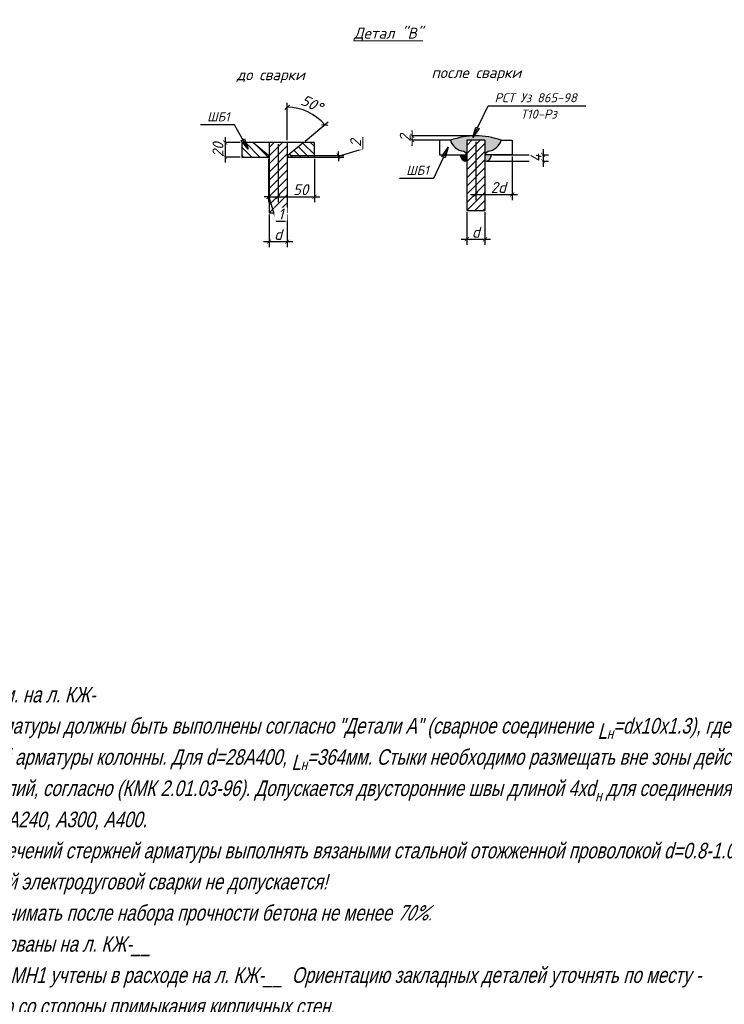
# Model space of a CAD drawing. Header units: millimetres. Extents: x -33345 to 4712671, y -3392 to 121473.
# Tile 395 of 656: x 2223135 to 2236718, y 64069 to 83054. Entities that reach past the tile are written whole.
import ezdxf

# ---------------------------------------------------------------- set-up
doc = ezdxf.new("R2010")
doc.units = ezdxf.units.MM
for name, color, linetype, lineweight in [('ACO-текст', 7, 'Continuous', 20), ('w-hatch', 7, 'Continuous', 0), ('w-line', 7, 'Continuous', 0), ('АСО-Текст', 7, 'Continuous', 20), ('КЖ Текст', 250, 'Continuous', 15)]:
    doc.layers.add(name, color=color, linetype=linetype, lineweight=lineweight)
doc.layers.add('СПДС_РАЗМЕРЫ', color=7, linetype='Continuous')
doc.styles.add('GOST 2.304', font='isocpeui.ttf')
doc.styles.add('GOST_R', font='isocpeur.TTF', dxfattribs={"oblique": 15})
doc.styles.add('ISOCPEUR', font='isocpeui.ttf', dxfattribs={"height": 300})
doc.styles.add('RUSS', font='RUSS.shx', dxfattribs={"width": 0.8, "oblique": 15, "height": 250})
doc.dimstyles.new('SPDS$0', dxfattribs={"dimscale": 100, "dimtxt": 2.5, "dimasz": 1.5, "dimexe": 2, "dimexo": 0.625, "dimtad": 1, "dimdec": 0, "dimtxsty": 'GOST 2.304', "dimblk": '*U113', "dimcen": 0, "dimdle": 2, "dimclre": 256, "dimaunit": 1, "dimazin": 0, "dimtfac": 1, "dimtdec": 0, "dimtmove": 1, "dimatfit": 3, "dimfxl": 0.18, "dimtfill": 1, "dimtolj": 1, "dimtzin": 0, "dimlwe": -1, "dimarcsym": 0})
doc.dimstyles.new('Р-50', dxfattribs={"dimscale": 100, "dimtxt": 2.5, "dimasz": 1.25, "dimexe": 1.25, "dimexo": 0.625, "dimgap": 1, "dimtad": 1, "dimdec": 0, "dimlfac": 0.5, "dimtxsty": 'GOST_R', "dimblk": 'OBLIQUE', "dimcen": 1.25, "dimdle": 1.25, "dimadec": 0, "dimazin": 0, "dimtfac": 1, "dimtdec": 0, "dimtmove": 0, "dimatfit": 3, "dimldrblk": 'OBLIQUE', "dimfxl": 1, "dimarcsym": 0})
pattern_1 = [(135, (-49209415.53, 22915513.96), (-112.2532, -112.2532), [])]

# ---------------------------------------------------------------- blocks, each defined once
blk = doc.blocks.new('asdfsad')
at = {"layer": 'АСО-Текст', "char_height": 300, "width": 4488.273, "attachment_point": 1, "style": 'RUSS'}
for insert in [(1255520.7, -410085.1), (1261977.5, -411212.6)]:
    blk.add_mtext('\\pi747.65909;Накладки Н1,Н2', dxfattribs=dict(at, insert=insert))
blk = doc.blocks.new('_ArchTick')
at = {"color": 0, "linetype": 'ByBlock', "const_width": 0.15}
blk.add_lwpolyline([(-0.5, -0.5), (0.5, 0.5)], dxfattribs=at)
blk = doc.blocks.new('*D125')
at = {"layer": 'Defpoints', "color": 0, "lineweight": -2, "transparency": 16777216}
for p in [(-49479557, 22880451), (-49479557, 22880411), (-49478165, 22880411)]:
    blk.add_point(p, dxfattribs=at)
at = {"layer": 'СПДС_РАЗМЕРЫ', "color": 0, "lineweight": -2, "transparency": 16777216}
for p, q in [((-49477495, 22880633), (-49477495, 22880957)), ((-49478165, 22880431), (-49477495, 22880633)), ((-49478165, 22880451), (-49478165, 22880564)), ((-49478165, 22880451), (-49478165, 22880411)), ((-49478165, 22880451), (-49478165, 22880411)), ((-49478165, 22880411), (-49478165, 22880299))]:
    blk.add_line(p, q, dxfattribs=at)
at = {"layer": 'СПДС_РАЗМЕРЫ', "transparency": 16777216}
for p, q in [((-49479510, 22880451), (-49478015, 22880451)), ((-49479510, 22880411), (-49478015, 22880411))]:
    blk.add_line(p, q, dxfattribs=at)
at = {"layer": 'СПДС_РАЗМЕРЫ', "color": 0, "lineweight": -2, "transparency": 16777216, "xscale": 112.5, "yscale": 112.5, "zscale": 112.5}
for p, rotation in [((-49478165, 22880451), 270), ((-49478165, 22880411), 90)]:
    blk.add_blockref('_ArchTick', p, dxfattribs=dict(at, rotation=rotation))
at = {"layer": 'СПДС_РАЗМЕРЫ', "color": 0, "lineweight": 0, "transparency": 16777216, "insert": (-49477692, 22880795), "char_height": 300, "attachment_point": 5, "rotation": 90, "style": 'ISOCPEUR', "bg_fill": 3, "box_fill_scale": 1.1, "bg_fill_color": 256, "bg_fill_true_color": 13158600, "bg_fill_transparency": 0}
blk.add_mtext('\\A1;2', dxfattribs=at)
blk = doc.blocks.new('*U113')
at = {"color": 0, "linetype": 'ByBlock', "const_width": 0.15}
blk.add_lwpolyline([(-0.5, -0.5), (0.5, 0.5)], dxfattribs=at)
blk = doc.blocks.new('*D126')
at = {"layer": 'Defpoints', "color": 0, "lineweight": -2, "transparency": 16777216}
for p in [(-49480077, 22878875), (-49479577, 22878875)]:
    blk.add_point(p, dxfattribs=at)
at = {"layer": 'СПДС_РАЗМЕРЫ', "transparency": 16777216}
for p, q in [((-49480077, 22878828), (-49480077, 22877932)), ((-49479577, 22878828), (-49479577, 22877932))]:
    blk.add_line(p, q, dxfattribs=at)
at = {"layer": 'СПДС_РАЗМЕРЫ', "color": 0, "lineweight": -2, "transparency": 16777216}
blk.add_line((-49480227, 22878082), (-49479427, 22878082), dxfattribs=at)
at = {"layer": 'СПДС_РАЗМЕРЫ', "color": 0, "lineweight": -2, "transparency": 16777216, "xscale": 112.5, "yscale": 112.5, "zscale": 112.5, "rotation": 180}
blk.add_blockref('_ArchTick', (-49480077, 22878082), dxfattribs=at)
at = {"layer": 'СПДС_РАЗМЕРЫ', "color": 0, "lineweight": -2, "transparency": 16777216, "xscale": 112.5, "yscale": 112.5, "zscale": 112.5}
blk.add_blockref('_ArchTick', (-49479577, 22878082), dxfattribs=at)
at = {"layer": 'СПДС_РАЗМЕРЫ', "color": 0, "lineweight": 0, "transparency": 16777216, "insert": (-49479827, 22878279), "char_height": 300, "attachment_point": 5, "style": 'ISOCPEUR', "bg_fill": 3, "box_fill_scale": 1.1, "bg_fill_color": 256, "bg_fill_true_color": 13158600, "bg_fill_transparency": 0}
blk.add_mtext('\\A1;d', dxfattribs=at)
at = {"layer": 'Defpoints', "color": 0, "lineweight": -2, "transparency": 16777216}
blk.add_point((-49479577, 22878082), dxfattribs=at)
blk = doc.blocks.new('*D127')
at = {"layer": 'Defpoints', "color": 0, "lineweight": -2, "transparency": 16777216}
for p in [(-49479827, 22880811), (-49478827, 22880411)]:
    blk.add_point(p, dxfattribs=at)
at = {"layer": 'СПДС_РАЗМЕРЫ', "transparency": 16777216}
for p, q in [((-49479827, 22880765), (-49479827, 22879165)), ((-49478827, 22880365), (-49478827, 22879165))]:
    blk.add_line(p, q, dxfattribs=at)
at = {"layer": 'СПДС_РАЗМЕРЫ', "color": 0, "lineweight": -2, "transparency": 16777216}
blk.add_line((-49479977, 22879315), (-49478677, 22879315), dxfattribs=at)
at = {"layer": 'СПДС_РАЗМЕРЫ', "color": 0, "lineweight": -2, "transparency": 16777216, "xscale": 112.5, "yscale": 112.5, "zscale": 112.5, "rotation": 180}
blk.add_blockref('_ArchTick', (-49479827, 22879315), dxfattribs=at)
at = {"layer": 'СПДС_РАЗМЕРЫ', "color": 0, "lineweight": 0, "transparency": 16777216, "insert": (-49479207, 22879512), "char_height": 300, "attachment_point": 5, "style": 'ISOCPEUR', "bg_fill": 3, "box_fill_scale": 1.1, "bg_fill_color": 256, "bg_fill_true_color": 13158600, "bg_fill_transparency": 0}
blk.add_mtext('\\A1;50', dxfattribs=at)
at = {"layer": 'Defpoints', "color": 0, "lineweight": -2, "transparency": 16777216}
blk.add_point((-49478827, 22879315), dxfattribs=at)
at = {"layer": 'СПДС_РАЗМЕРЫ', "color": 0, "lineweight": -2, "transparency": 16777216, "xscale": 112.5, "yscale": 112.5, "zscale": 112.5}
blk.add_blockref('_ArchTick', (-49478827, 22879315), dxfattribs=at)
blk = doc.blocks.new('*D128')
at = {"layer": 'Defpoints', "color": 0, "lineweight": -2, "transparency": 16777216}
for p in [(-49480827, 22880811), (-49480827, 22880411)]:
    blk.add_point(p, dxfattribs=at)
at = {"layer": 'СПДС_РАЗМЕРЫ', "transparency": 16777216}
for p, q in [((-49480874, 22880811), (-49481437, 22880811)), ((-49480874, 22880411), (-49481437, 22880411))]:
    blk.add_line(p, q, dxfattribs=at)
at = {"layer": 'СПДС_РАЗМЕРЫ', "color": 0, "lineweight": -2, "transparency": 16777216}
blk.add_line((-49481287, 22880961), (-49481287, 22880261), dxfattribs=at)
at = {"layer": 'СПДС_РАЗМЕРЫ', "color": 0, "lineweight": 0, "transparency": 16777216, "insert": (-49481484, 22880611), "char_height": 300, "attachment_point": 5, "rotation": 90, "style": 'ISOCPEUR', "bg_fill": 3, "box_fill_scale": 1.1, "bg_fill_color": 256, "bg_fill_true_color": 13158600, "bg_fill_transparency": 0}
blk.add_mtext('\\A1;20', dxfattribs=at)
at = {"layer": 'Defpoints', "color": 0, "lineweight": -2, "transparency": 16777216}
blk.add_point((-49481287, 22880411), dxfattribs=at)
at = {"layer": 'СПДС_РАЗМЕРЫ', "color": 0, "lineweight": -2, "transparency": 16777216, "xscale": 112.5, "yscale": 112.5, "zscale": 112.5}
for p, rotation in [((-49481287, 22880811), 90), ((-49481287, 22880411), 270)]:
    blk.add_blockref('_ArchTick', p, dxfattribs=dict(at, rotation=rotation))
blk = doc.blocks.new('_Oblique')
at = {"color": 0, "linetype": 'ByBlock', "lineweight": -2}
blk.add_line((-0.5, -0.5), (0.5, 0.5), dxfattribs=at)
blk = doc.blocks.new('*D129')
at = {"layer": 'Defpoints', "color": 0, "lineweight": -2, "transparency": 16777216}
for p in [(-49478837, 22881560), (-49479577, 22880811), (-49479128, 22880811), (-49479557, 22880451), (-49479577, 22878875)]:
    blk.add_point(p, dxfattribs=at)
at = {"layer": 'СПДС_РАЗМЕРЫ', "color": 0, "lineweight": -2, "transparency": 16777216}
for p, q in [((-49479577, 22880874), (-49479577, 22881907)), ((-49479080, 22880852), (-49478449, 22881381))]:
    blk.add_line(p, q, dxfattribs=at)
blk.add_arc((-49479577, 22880435), 1347, 40, 90, dxfattribs=at)
at = {"layer": 'СПДС_РАЗМЕРЫ', "color": 0, "lineweight": -2, "transparency": 16777216, "xscale": 125, "yscale": 125, "zscale": 125}
for p, rotation in [((-49479577, 22881782), 179.9999999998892), ((-49478545, 22881301), 310.000000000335)]:
    blk.add_blockref('_Oblique', p, dxfattribs=dict(at, rotation=rotation))
at = {"layer": 'СПДС_РАЗМЕРЫ', "color": 0, "transparency": 16777216, "insert": (-49478902, 22881882), "char_height": 300, "attachment_point": 5, "rotation": 335, "style": 'ISOCPEUR'}
blk.add_mtext('50°', dxfattribs=at)
blk = doc.blocks.new('*D130')
at = {"layer": 'Defpoints', "color": 0, "lineweight": -2, "transparency": 16777216}
for p in [(-49474633, 22878938), (-49474133, 22878938)]:
    blk.add_point(p, dxfattribs=at)
at = {"layer": 'СПДС_РАЗМЕРЫ', "transparency": 16777216}
for p, q in [((-49474633, 22878891), (-49474633, 22877995)), ((-49474133, 22878891), (-49474133, 22877995))]:
    blk.add_line(p, q, dxfattribs=at)
at = {"layer": 'СПДС_РАЗМЕРЫ', "color": 0, "lineweight": -2, "transparency": 16777216}
blk.add_line((-49474783, 22878145), (-49473983, 22878145), dxfattribs=at)
at = {"layer": 'СПДС_РАЗМЕРЫ', "color": 0, "lineweight": -2, "transparency": 16777216, "xscale": 112.5, "yscale": 112.5, "zscale": 112.5, "rotation": 180}
blk.add_blockref('_ArchTick', (-49474633, 22878145), dxfattribs=at)
at = {"layer": 'СПДС_РАЗМЕРЫ', "color": 0, "lineweight": -2, "transparency": 16777216, "xscale": 112.5, "yscale": 112.5, "zscale": 112.5}
blk.add_blockref('_ArchTick', (-49474133, 22878145), dxfattribs=at)
at = {"layer": 'СПДС_РАЗМЕРЫ', "color": 0, "lineweight": 0, "transparency": 16777216, "insert": (-49474383, 22878342), "char_height": 300, "attachment_point": 5, "style": 'ISOCPEUR', "bg_fill": 3, "box_fill_scale": 1.1, "bg_fill_color": 256, "bg_fill_true_color": 13158600, "bg_fill_transparency": 0}
blk.add_mtext('\\A1;d', dxfattribs=at)
at = {"layer": 'Defpoints', "color": 0, "lineweight": -2, "transparency": 16777216}
blk.add_point((-49474133, 22878145), dxfattribs=at)
blk = doc.blocks.new('*D131')
at = {"layer": 'Defpoints', "color": 0, "lineweight": -2, "transparency": 16777216}
for p in [(-49474383, 22880874), (-49473383, 22880474)]:
    blk.add_point(p, dxfattribs=at)
at = {"layer": 'СПДС_РАЗМЕРЫ', "transparency": 16777216}
for p, q in [((-49474383, 22880828), (-49474383, 22879228)), ((-49473383, 22880428), (-49473383, 22879228))]:
    blk.add_line(p, q, dxfattribs=at)
at = {"layer": 'СПДС_РАЗМЕРЫ', "color": 0, "lineweight": -2, "transparency": 16777216}
blk.add_line((-49474533, 22879378), (-49473233, 22879378), dxfattribs=at)
at = {"layer": 'СПДС_РАЗМЕРЫ', "color": 0, "lineweight": -2, "transparency": 16777216, "xscale": 112.5, "yscale": 112.5, "zscale": 112.5, "rotation": 180}
blk.add_blockref('_ArchTick', (-49474383, 22879378), dxfattribs=at)
at = {"layer": 'СПДС_РАЗМЕРЫ', "color": 0, "lineweight": 0, "transparency": 16777216, "insert": (-49473763, 22879574), "char_height": 300, "attachment_point": 5, "style": 'ISOCPEUR', "bg_fill": 3, "box_fill_scale": 1.1, "bg_fill_color": 256, "bg_fill_true_color": 13158600, "bg_fill_transparency": 0}
blk.add_mtext('\\A1;2d', dxfattribs=at)
at = {"layer": 'Defpoints', "color": 0, "lineweight": -2, "transparency": 16777216}
blk.add_point((-49473383, 22879378), dxfattribs=at)
at = {"layer": 'СПДС_РАЗМЕРЫ', "color": 0, "lineweight": -2, "transparency": 16777216, "xscale": 112.5, "yscale": 112.5, "zscale": 112.5}
blk.add_blockref('_ArchTick', (-49473383, 22879378), dxfattribs=at)
blk = doc.blocks.new('*D132')
at = {"layer": 'Defpoints', "color": 0, "lineweight": -2, "transparency": 16777216}
for p in [(-49474383, 22880994), (-49475082, 22880874)]:
    blk.add_point(p, dxfattribs=at)
at = {"layer": 'СПДС_РАЗМЕРЫ', "transparency": 16777216}
for p, q in [((-49474430, 22880994), (-49476283, 22880994)), ((-49475129, 22880874), (-49476283, 22880874))]:
    blk.add_line(p, q, dxfattribs=at)
at = {"layer": 'СПДС_РАЗМЕРЫ', "color": 0, "lineweight": -2, "transparency": 16777216}
blk.add_line((-49476133, 22880724), (-49476133, 22881144), dxfattribs=at)
at = {"layer": 'СПДС_РАЗМЕРЫ', "color": 0, "lineweight": 0, "transparency": 16777216, "insert": (-49476329, 22880934), "char_height": 300, "attachment_point": 5, "rotation": 90, "style": 'ISOCPEUR', "bg_fill": 3, "box_fill_scale": 1.1, "bg_fill_color": 256, "bg_fill_true_color": 13158600, "bg_fill_transparency": 0}
blk.add_mtext('\\A1;2', dxfattribs=at)
at = {"layer": 'Defpoints', "color": 0, "lineweight": -2, "transparency": 16777216}
blk.add_point((-49476133, 22880994), dxfattribs=at)
at = {"layer": 'СПДС_РАЗМЕРЫ', "color": 0, "lineweight": -2, "transparency": 16777216, "xscale": 112.5, "yscale": 112.5, "zscale": 112.5}
for p, rotation in [((-49476133, 22880994), 90), ((-49476133, 22880874), 270)]:
    blk.add_blockref('_ArchTick', p, dxfattribs=dict(at, rotation=rotation))
blk = doc.blocks.new('*D133')
at = {"layer": 'Defpoints', "color": 0, "lineweight": -2, "transparency": 16777216}
for p in [(-49480097, 22880409), (-49480077, 22880409), (-49480097, 22879315)]:
    blk.add_point(p, dxfattribs=at)
at = {"layer": 'СПДС_РАЗМЕРЫ', "transparency": 16777216}
for p, q in [((-49480097, 22880363), (-49480097, 22879165)), ((-49480077, 22880363), (-49480077, 22879165))]:
    blk.add_line(p, q, dxfattribs=at)
at = {"layer": 'СПДС_РАЗМЕРЫ', "color": 0, "lineweight": -2, "transparency": 16777216}
for p, q in [((-49480097, 22879315), (-49480209, 22879315)), ((-49480077, 22879315), (-49480097, 22879315)), ((-49480077, 22879315), (-49480097, 22879315)), ((-49480087, 22879315), (-49479886, 22878644)), ((-49480077, 22879315), (-49479964, 22879315)), ((-49479886, 22878644), (-49479622, 22878644))]:
    blk.add_line(p, q, dxfattribs=at)
at = {"layer": 'СПДС_РАЗМЕРЫ', "color": 0, "lineweight": -2, "transparency": 16777216, "xscale": 112.5, "yscale": 112.5, "zscale": 112.5}
blk.add_blockref('_ArchTick', (-49480097, 22879315), dxfattribs=at)
at = {"layer": 'СПДС_РАЗМЕРЫ', "color": 0, "lineweight": -2, "transparency": 16777216, "xscale": 112.5, "yscale": 112.5, "zscale": 112.5, "rotation": 180}
blk.add_blockref('_ArchTick', (-49480077, 22879315), dxfattribs=at)
at = {"layer": 'СПДС_РАЗМЕРЫ', "color": 0, "lineweight": 0, "transparency": 16777216, "insert": (-49479754, 22878841), "char_height": 300, "attachment_point": 5, "style": 'ISOCPEUR', "bg_fill": 3, "box_fill_scale": 1.1, "bg_fill_color": 256, "bg_fill_true_color": 13158600, "bg_fill_transparency": 0}
blk.add_mtext('\\A1;1', dxfattribs=at)
blk = doc.blocks.new('*D134')
at = {"layer": 'Defpoints', "color": 0, "lineweight": -2, "transparency": 16777216}
for p in [(-49473955, 22880474), (-49474133, 22880296)]:
    blk.add_point(p, dxfattribs=at)
at = {"layer": 'СПДС_РАЗМЕРЫ', "transparency": 16777216}
for p, q in [((-49473908, 22880474), (-49472381, 22880474)), ((-49474086, 22880296), (-49472381, 22880296))]:
    blk.add_line(p, q, dxfattribs=at)
at = {"layer": 'СПДС_РАЗМЕРЫ', "color": 0, "lineweight": -2, "transparency": 16777216}
blk.add_line((-49472531, 22880624), (-49472531, 22880146), dxfattribs=at)
at = {"layer": 'СПДС_РАЗМЕРЫ', "color": 0, "lineweight": 0, "transparency": 16777216, "insert": (-49472728, 22880385), "char_height": 300, "attachment_point": 5, "rotation": 90, "style": 'ISOCPEUR', "bg_fill": 3, "box_fill_scale": 1.1, "bg_fill_color": 256, "bg_fill_true_color": 13158600, "bg_fill_transparency": 0}
blk.add_mtext('\\A1;4', dxfattribs=at)
at = {"layer": 'Defpoints', "color": 0, "lineweight": -2, "transparency": 16777216}
blk.add_point((-49472531, 22880296), dxfattribs=at)
at = {"layer": 'СПДС_РАЗМЕРЫ', "color": 0, "lineweight": -2, "transparency": 16777216, "xscale": 112.5, "yscale": 112.5, "zscale": 112.5}
for p, rotation in [((-49472531, 22880474), 90), ((-49472531, 22880296), 270)]:
    blk.add_blockref('_ArchTick', p, dxfattribs=dict(at, rotation=rotation))
blk = doc.blocks.new('34565yref')
at = {"layer": 'w-hatch'}
h = blk.add_hatch(color=250, dxfattribs=at)
h.paths.add_polyline_path([(-49475082.3, 22880874.4), (-49473684.3, 22880874.4, 0.170938)])
h.paths.add_polyline_path([(-49474633.3, 22880874.4), (-49475082.3, 22880874.4, 0.2920652), (-49474719.9, 22880570.3), (-49474633.3, 22880497.6)])
h.paths.add_polyline_path([(-49473954.6, 22880474.4), (-49474133.3, 22880474.4), (-49474133.3, 22880295.7, 0.4142136)])
h.paths.add_polyline_path([(-49473684.3, 22880874.4), (-49474133.3, 22880874.4), (-49474133.3, 22880497.6), (-49474046.6, 22880570.3, 0.2920652)])
h = blk.add_hatch(dxfattribs=at)
h.set_pattern_fill('ANSI31', color=250, scale=50, angle=90, style=0)
h.set_pattern_definition(pattern_1)
h.paths.add_polyline_path([(-49480826.8, 22880411.5), (-49480096.8, 22880411.5), (-49480096.8, 22880451.5), (-49480525.9, 22880811.5), (-49480826.8, 22880811.5)])
h = blk.add_hatch(dxfattribs=at)
h.set_pattern_fill('ANSI31', color=250, scale=50, style=0)
h.set_pattern_definition([(45, (-49209415.53, 22915513.96), (-112.2532, 112.2532), [])])
h.paths.add_polyline_path([(-49479576.8, 22880811.5), (-49480076.8, 22880811.5), (-49480076.8, 22878875.1), (-49479576.8, 22878875.1)])
h = blk.add_hatch(dxfattribs=at)
h.set_pattern_fill('ANSI31', color=250, scale=50, angle=90, style=0)
h.set_pattern_definition(pattern_1)
h.paths.add_polyline_path([(-49479556.8, 22880451.5), (-49479556.8, 22880411.5), (-49478826.8, 22880411.5), (-49478826.8, 22880811.5), (-49479127.8, 22880811.5)])
h = blk.add_hatch(dxfattribs=at)
h.set_pattern_fill('ANSI31', color=250, scale=50, style=0)
h.set_pattern_definition([(45, (-49203971.99, 22915576.85), (-112.2532, 112.2532), [])])
h.paths.add_polyline_path([(-49474133.3, 22880874.4), (-49474633.3, 22880874.4), (-49474633.3, 22878938), (-49474133.3, 22878938)])
blk.add_hatch(color=250, dxfattribs=at).paths.add_polyline_path([(-49474633.3, 22880474.4), (-49474812, 22880474.4, 0.4142136), (-49474633.3, 22880295.7)])
at = {"color": 250, "lineweight": 25, "ltscale": 100}
blk.add_line((-49475228.7, 22880385.4), (-49475319.8, 22880428.1), dxfattribs=at)
for points in [[(-49474047.8, 22881819.1), (-49471353.3, 22881819.1)], [(-49481030.9, 22881294.8), (-49481963.5, 22881294.8)], [(-49475548.8, 22879820.1), (-49476481.4, 22879820.1)]]:
    blk.add_lwpolyline(points, dxfattribs=at)
at = {"layer": 'w-line', "color": 250, "lineweight": 30}
for p, q in [((-49480076.8, 22880811.5), (-49480076.8, 22878875.1)), ((-49479576.8, 22880811.5), (-49479576.8, 22878875.1)), ((-49474633.3, 22880874.4), (-49474633.3, 22878938)), ((-49474133.3, 22880874.4), (-49474133.3, 22878938)), ((-49480076.8, 22878875.1), (-49479576.8, 22878875.1)), ((-49474633.3, 22878938), (-49474133.3, 22878938))]:
    blk.add_line(p, q, dxfattribs=at)
for points in [[(-49480096.8, 22880451.5), (-49480525.9, 22880811.5), (-49480826.8, 22880811.5), (-49480826.8, 22880411.5), (-49480096.8, 22880411.5), (-49480096.8, 22880451.5)], [(-49479127.8, 22880811.5), (-49480525.9, 22880811.5)], [(-49479556.8, 22880451.5), (-49479556.8, 22880411.5), (-49478826.8, 22880411.5), (-49478826.8, 22880811.5), (-49479127.8, 22880811.5), (-49479556.8, 22880451.5)]]:
    blk.add_lwpolyline(points, dxfattribs=at)
at = {"layer": 'w-line', "color": 250, "lineweight": -3}
for points in [[(-49480096.8, 22880411.5), (-49480076.8, 22880411.5)], [(-49479556.8, 22880411.5), (-49479576.8, 22880411.5)]]:
    blk.add_lwpolyline(points, dxfattribs=at)
at = {"layer": 'w-line', "color": 250, "lineweight": 30}
for centre, start, end in [((-49474663, 22881006.1), 197.43751, 262.56249), ((-49474103.5, 22881006.1), 277.43751, 342.56249)]:
    blk.add_arc(centre, 439.5, start, end, dxfattribs=at)
at = {"color": 250, "lineweight": 25, "ltscale": 100, "char_height": 250, "attachment_point": 1, "style": 'ISOCPEUR'}
for s, insert, width in [('\\fISOCPEUR|b0|i1|c0|p34;\\W1.0000000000;\\T1.0000000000;\\o\\lРСТ Уз 865-98', (-49473868.3, 22882169.1), 2520.265), ('\\fISOCPEUR|b0|i1|c0|p34;\\W1.0000000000;\\T1.0000000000;\\o\\lШБ1', (-49481783.7, 22881644.8), 758.144), ('\\fISOCPEUR|b0|i1|c0|p34;\\W1.0000000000;\\T1.0000000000;\\o\\lТ10-Рз', (-49473152.3, 22881719.1), 1148.485), ('\\fISOCPEUR|b0|i1|c0|p34;\\W1.0000000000;\\T1.0000000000;\\o\\lШБ1', (-49476301.6, 22880170.1), 913.258)]:
    blk.add_mtext(s, dxfattribs=dict(at, insert=insert, width=width))
at = {"layer": 'КЖ Текст', "color": 250, "ltscale": 100, "char_height": 300, "attachment_point": 5, "style": 'ISOCPEUR'}
for s, insert in [('{\\LДетал "В"}', (-49476791.9, 22883791.9)), ('до сварки', (-49480031.1, 22882637.3, -0.3))]:
    blk.add_mtext(s, dxfattribs=dict(at, insert=insert))
at = {"layer": 'КЖ Текст', "color": 250, "ltscale": 100, "insert": (-49474370.2, 22882887.6, -0.3), "char_height": 300, "width": 3118.882, "attachment_point": 2, "style": 'ISOCPEUR'}
blk.add_mtext('поcле сварки', dxfattribs=at)
at = {"layer": 'СПДС_РАЗМЕРЫ', "color": 250, "lineweight": 0}
dim = blk.add_linear_dim(base=(-49481287.5, 22880411.5), p1=(-49480826.8, 22880811.5), p2=(-49480826.8, 22880411.5), angle=90, text='20', dimstyle='SPDS$0', override={"dimscale": 75, "dimlfac": 1, "dimtxsty": 'ISOCPEUR', "dimblk1": 'ArchTick', "dimblk2": 'ArchTick', "dimsah": 1, "dimtolj": 1}, dxfattribs=at)
dim.commit()
dim.dimension.update_dxf_attribs({"geometry": '*D128', "text_midpoint": (-49481287.5, 22880611.5), "dimtype": 128})
dim = blk.add_linear_dim(base=(-49478165.3, 22880411.5), p1=(-49479556.8, 22880451.5), p2=(-49479556.8, 22880411.5), angle=90, text='2', dimstyle='SPDS$0', override={"dimscale": 75, "dimlfac": 1, "dimtxsty": 'ISOCPEUR', "dimblk1": 'ArchTick', "dimblk2": 'ArchTick', "dimsah": 1, "dimtolj": 1}, dxfattribs=at)
dim.commit()
dim.dimension.update_dxf_attribs({"geometry": '*D125', "text_midpoint": (-49477691.9, 22880679.4)})
dim = blk.add_linear_dim(base=(-49473383.3, 22879377.6), p1=(-49474383.3, 22880874.4), p2=(-49473383.3, 22880474.4), text='2d', dimstyle='SPDS$0', override={"dimscale": 75, "dimlfac": 1, "dimtxsty": 'ISOCPEUR', "dimblk1": 'ArchTick', "dimblk2": 'ArchTick', "dimsah": 1, "dimtolj": 1}, dxfattribs=at)
dim.commit()
dim.dimension.update_dxf_attribs({"geometry": '*D131', "text_midpoint": (-49473763, 22879377.6), "dimtype": 128})
for base, p1, p2, picture, middle in [((-49479576.8, 22878082.2), (-49480076.8, 22878875.1), (-49479576.8, 22878875.1), '*D126', (-49479826.8, 22878279.1)), ((-49474133.3, 22878145.1), (-49474633.3, 22878938), (-49474133.3, 22878938), '*D130', (-49474383.3, 22878342))]:
    dim = blk.add_linear_dim(base=base, p1=p1, p2=p2, text='d', dimstyle='SPDS$0', override={"dimscale": 75, "dimlfac": 1, "dimtxsty": 'ISOCPEUR', "dimblk1": 'ArchTick', "dimblk2": 'ArchTick', "dimsah": 1, "dimtolj": 1}, dxfattribs=at)
    dim.commit()
    dim.dimension.update_dxf_attribs({"geometry": picture, "text_midpoint": middle})
at = {"color": 250, "lineweight": 25, "ltscale": 100}
for p, q in [((-49480844.5, 22880863.5), (-49480757, 22880913.1)), ((-49480652.8, 22880626.8), (-49480844.5, 22880863.5)), ((-49480757, 22880913.1), (-49480652.8, 22880626.8))]:
    blk.add_line(p, q, dxfattribs=at)
blk.add_lwpolyline([(-49480652.8, 22880626.8), (-49481030.9, 22881294.8)], dxfattribs=at)
at = {"layer": 'w-line', "color": 250, "lineweight": 30}
for points in [[(-49475082.3, 22880874.4), (-49475383.3, 22880874.4), (-49475383.3, 22880474.4), (-49474653.3, 22880474.4), (-49474653.3, 22880514.4)], [(-49474133.3, 22880874.4), (-49474633.3, 22880874.4)], [(-49473684.3, 22880874.4), (-49473383.3, 22880874.4), (-49473383.3, 22880474.4), (-49474113.3, 22880474.4), (-49474113.3, 22880514.4)], [(-49474653.3, 22880514.4), (-49474719.9, 22880570.3)], [(-49474113.3, 22880514.4), (-49474046.6, 22880570.3)]]:
    blk.add_lwpolyline(points, dxfattribs=at)
for centre, radius, start, end in [((-49474383.3, 22878889.4), 2104.4, 70.59946, 109.40054), ((-49474633.3, 22880474.4), 178.7, 180, 270), ((-49474133.3, 22880474.4), 178.7, 270, 0)]:
    blk.add_arc(centre, radius, start, end, dxfattribs=at)
at = {"layer": 'СПДС_РАЗМЕРЫ', "color": 250, "lineweight": 0}
dim = blk.add_linear_dim(base=(-49478826.8, 22879314.7), p1=(-49479826.8, 22880811.5), p2=(-49478826.8, 22880411.5), text='50', dimstyle='SPDS$0', override={"dimscale": 75, "dimlfac": 1, "dimtxsty": 'ISOCPEUR', "dimblk1": 'ArchTick', "dimblk2": 'ArchTick', "dimsah": 1, "dimtolj": 1}, dxfattribs=at)
dim.commit()
dim.dimension.update_dxf_attribs({"geometry": '*D127', "text_midpoint": (-49479206.6, 22879314.7), "dimtype": 128})
at = {"layer": 'СПДС_РАЗМЕРЫ', "color": 250}
dim = blk.add_angular_dim_2l(base=(-49478836.5, 22881560.3), line1=((-49479576.8, 22880811.5), (-49479576.8, 22878875.1)), line2=((-49479127.8, 22880811.5), (-49479556.8, 22880451.5)), dimstyle='Р-50', override={"dimlfac": 0.5, "dimtxsty": 'ISOCPEUR', "dimtmove": 0, "dimtolj": 0}, dxfattribs=at)
dim.commit()
dim.dimension.update_dxf_attribs({"geometry": '*D129', "text_midpoint": (-49478901.8, 22881882.3)})
at = {"layer": 'СПДС_РАЗМЕРЫ', "color": 250, "lineweight": 0}
for base, p1, p2, text, picture, middle in [((-49476132.6, 22880993.9), (-49475082.3, 22880874.4), (-49474383.3, 22880993.9), '2', '*D132', (-49476132.6, 22880934.1)), ((-49472530.8, 22880295.7), (-49473954.6, 22880474.4), (-49474133.3, 22880295.7), '4', '*D134', (-49472530.8, 22880385))]:
    dim = blk.add_linear_dim(base=base, p1=p1, p2=p2, angle=90, text=text, dimstyle='SPDS$0', override={"dimscale": 75, "dimlfac": 1, "dimtxsty": 'ISOCPEUR', "dimblk1": 'ArchTick', "dimblk2": 'ArchTick', "dimsah": 1, "dimtolj": 1}, dxfattribs=at)
    dim.commit()
    dim.dimension.update_dxf_attribs({"geometry": picture, "text_midpoint": middle, "dimtype": 128})
at = {"color": 250, "lineweight": 25, "ltscale": 100}
for p, q in [((-49474468.3, 22880945.8), (-49474383.3, 22881238.4)), ((-49474383.3, 22881238.4), (-49474292.7, 22881194.7)), ((-49474292.7, 22881194.7), (-49474468.3, 22880945.8)), ((-49475319.8, 22880428.1), (-49475146.9, 22880678.9)), ((-49475146.9, 22880678.9), (-49475228.7, 22880385.4))]:
    blk.add_line(p, q, dxfattribs=at)
for points in [[(-49474468.3, 22880945.8), (-49474047.8, 22881819.1)], [(-49475146.9, 22880678.9), (-49475548.8, 22879820.1)]]:
    blk.add_lwpolyline(points, dxfattribs=at)
at = {"layer": 'СПДС_РАЗМЕРЫ', "color": 250, "lineweight": 0}
dim = blk.add_linear_dim(base=(-49480096.8, 22879314.7), p1=(-49480076.8, 22880409.4), p2=(-49480096.8, 22880409.4), text='1', dimstyle='SPDS$0', override={"dimscale": 75, "dimlfac": 1, "dimtxsty": 'ISOCPEUR', "dimblk1": 'ArchTick', "dimblk2": 'ArchTick', "dimsah": 1, "dimtolj": 1}, dxfattribs=at)
dim.commit()
dim.dimension.update_dxf_attribs({"geometry": '*D133', "text_midpoint": (-49479838.9, 22878841.3)})

msp = doc.modelspace()

# ---------------------------------------------------------------- block references
at = {"lineweight": 25, "xscale": 0.9162906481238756, "yscale": 0.9162906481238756, "zscale": 0.9162906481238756}
msp.add_blockref('asdfsad', (1061190.092, 458811.149, 1359241.5), dxfattribs=at)

# ---------------------------------------------------------------- texts
at = {"layer": 'ACO-текст', "insert": (2219467.004, 70189.721, 1359241.5), "char_height": 300, "width": 18353.93755, "attachment_point": 1, "line_spacing_factor": 1.2, "style": 'RUSS'}
msp.add_mtext('\\A1;\\pi-600,l600,t600;1.^IОбщие указания см. на л. КЖ-\\P2.^ICтыки рабочей арматуры должны быть выполнены согласно "Детали А" (сварное соединение {\\A0;L\\H0.7x;\\S^ н;}=dх10х1.3), где d-диаметр рабочей арматуры колонны. Для d=28А400, {\\A0;L\\H0.7x;\\S^ н;}=364мм. Стыки необходимо размещать вне зоны действия максимальных усилий, согласно (КМК 2.01.03-96). Допускается двусторонние швы длиной 4хd{\\H0.7x;\\S^ н;} для соединения арматуры классов А240, А300, А400.\\P3.^IСоединения пересечений стержней арматуры выполнять вязаными стальной отожженной проволокой d=0.8-1.0мм. Применение ручной электродуговой сварки не допускается! \\P{\\A0;4.^IОпалубку колонн снимать после набора прочности бетона не менее \\fISOCPEUR|b0|i1|c238|p34;70%\\fISOCPEUR|b0|i1|c204|p34;.\\P}5.^IКолонны замаркированы на л. КЖ-__\\P6.^IЗакладные детали МН1 учтены в расходе на л. КЖ-__  Ориентацию закладных деталей уточнять по месту - располагать только со стороны примыкания кирпичных стен.', dxfattribs=at)

# ---------------------------------------------------------------- next in the draw order: block references
at = {"lineweight": -2, "xscale": 0.7, "yscale": 0.7, "zscale": 0.7}
msp.add_blockref('34565yref', (36863997.085, -15935882.249, 1359241.5), dxfattribs=at)

doc.saveas('drawing.dxf')
